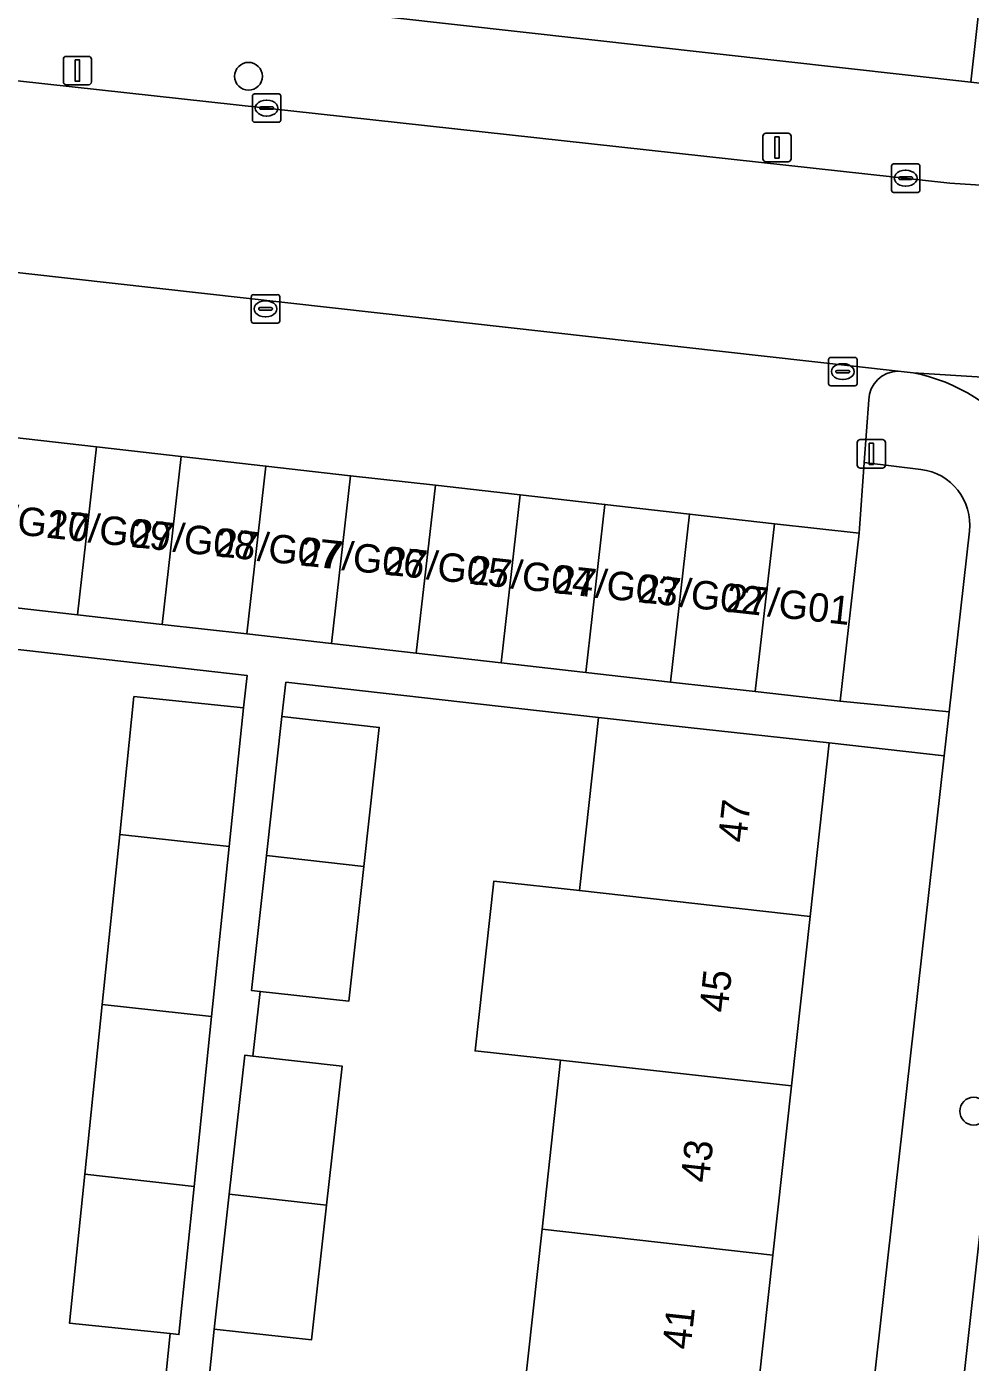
# Model space of a CAD drawing. Extents: x 162026 to 163502, y 387295 to 388169.
# Drawn here: x 162715.67 to 162748.9, y 387892.58 to 387939.61 of the extents above; entities that cross this region are included whole.
import ezdxf

# ---------------------------------------------------------------- set-up
doc = ezdxf.new("R2010")
doc.units = 0
for name, color, linetype in [('IMGEO_Boom', 7, 'Continuous'), ('IMGEO_Erf', 7, 'Continuous'), ('IMGEO_Groenvoorziening', 7, 'Continuous'), ('IMGEO_Kolk', 7, 'Continuous'), ('IMGEO_Lichtmast', 7, 'Continuous'), ('IMGEO_Pand', 7, 'Continuous'), ('IMGEO_Pand_nummerreeks', 7, 'Continuous'), ('IMGEO_Parkeervlak_open', 7, 'Continuous'), ('IMGEO_Rijbaan_lokaal_open', 7, 'Continuous'), ('IMGEO_Voetpad_open', 7, 'Continuous')]:
    doc.layers.add(name, color=color, linetype=linetype)

msp = doc.modelspace()

# ---------------------------------------------------------------- linework, layer by layer
at = {"layer": 'IMGEO_Boom'}
for centre in [(162723.479, 387937.867), (162749.018, 387901.424)]:
    msp.add_circle(centre, 0.489, dxfattribs=at)
at = {"layer": 'IMGEO_Erf'}
msp.add_lwpolyline([(162731.407, 387944.587), (162725.436, 387945.242), (162719.465, 387945.898), (162713.494, 387946.553), (162707.524, 387947.209), (162701.552, 387947.864), (162695.581, 387948.52), (162689.61, 387949.175), (162683.638, 387949.831), (162677.515, 387950.503), (162677.321, 387948.686), (162677.003, 387945.703), (162701.295, 387942.986), (162748.917, 387937.66), (162749.47, 387942.604), (162743.35, 387943.276), (162737.379, 387943.931)], close=True, dxfattribs=at)
for points in [[(162720.517, 387891.636), (162720.719, 387893.59), (162717.176, 387893.955), (162717.715, 387899.2), (162718.331, 387905.184), (162718.946, 387911.169), (162719.445, 387916.022), (162723.299, 387915.626), (162723.428, 387916.767), (162712.243, 387918.034), (162711.532, 387911.986), (162711.487, 387911.606), (162714.66, 387911.256), (162714.042, 387905.658), (162710.83, 387906.013), (162710.161, 387900.321), (162710.13, 387900.041), (162709.478, 387894.064), (162708.825, 387888.086)], [(162733.164, 387891.303), (162733.819, 387897.266), (162734.473, 387903.215), (162731.458, 387903.546), (162732.114, 387909.523), (162735.131, 387909.192), (162735.801, 387915.283), (162724.796, 387916.53), (162724.659, 387915.318), (162728.087, 387914.935), (162727.54, 387910.041), (162727.01, 387905.295), (162723.892, 387905.643), (162723.637, 387903.36), (162726.775, 387903.009), (162726.228, 387898.114), (162725.698, 387893.369), (162722.27, 387893.752), (162722.036, 387891.466)], [(162739.757, 387840.719), (162747.982, 387913.94), (162743.928, 387914.395), (162743.256, 387908.283), (162742.601, 387902.321), (162741.946, 387896.358), (162741.291, 387890.394)]]:
    msp.add_lwpolyline(points, dxfattribs=at)
at = {"layer": 'IMGEO_Groenvoorziening'}
msp.add_lwpolyline([(162747.155, 387924.023), (162745.163, 387924.266), (162744.984, 387921.773), (162744.314, 387915.859), (162748.156, 387915.491), (162748.87, 387921.85)], dxfattribs=at)
msp.add_arc((162746.918, 387922.073), 1.965, 353.4967, 83.0665, dxfattribs=at)
at = {"layer": 'IMGEO_Kolk'}
for p, q in [((162723.616, 387936.321), (162723.616, 387937.173)), ((162723.691, 387937.247), (162724.543, 387937.247)), ((162724.104, 387937.027), (162724.129, 387937.027)), ((162724.617, 387937.173), (162724.617, 387936.321)), ((162723.875, 387936.741), (162723.875, 387936.753)), ((162724.313, 387936.704), (162723.915, 387936.704)), ((162723.918, 387936.79), (162724.316, 387936.79)), ((162724.359, 387936.753), (162724.359, 387936.741)), ((162724.543, 387936.247), (162723.691, 387936.247)), ((162724.127, 387936.467), (162724.102, 387936.467)), ((162746.124, 387933.852), (162746.124, 387934.704)), ((162746.199, 387934.778), (162747.051, 387934.778)), ((162747.125, 387934.704), (162747.125, 387933.852)), ((162746.383, 387934.272), (162746.383, 387934.284)), ((162746.821, 387934.235), (162746.423, 387934.235)), ((162746.426, 387934.321), (162746.824, 387934.321)), ((162746.612, 387934.558), (162746.637, 387934.558)), ((162746.867, 387934.284), (162746.867, 387934.272)), ((162747.051, 387933.778), (162746.199, 387933.778)), ((162746.635, 387933.998), (162746.61, 387933.998)), ((162723.579, 387929.25), (162723.579, 387930.102)), ((162723.654, 387930.176), (162724.506, 387930.176)), ((162724.067, 387929.956), (162724.092, 387929.956)), ((162724.58, 387930.102), (162724.58, 387929.25)), ((162723.838, 387929.67), (162723.838, 387929.682)), ((162724.276, 387929.633), (162723.878, 387929.633)), ((162723.881, 387929.719), (162724.279, 387929.719)), ((162724.322, 387929.682), (162724.322, 387929.67)), ((162724.506, 387929.176), (162723.654, 387929.176)), ((162724.09, 387929.396), (162724.065, 387929.396)), ((162743.909, 387927.04), (162743.909, 387927.892)), ((162743.984, 387927.966), (162744.836, 387927.966)), ((162744.397, 387927.746), (162744.422, 387927.746)), ((162744.91, 387927.892), (162744.91, 387927.04)), ((162744.168, 387927.46), (162744.168, 387927.472)), ((162744.606, 387927.423), (162744.208, 387927.423)), ((162744.211, 387927.509), (162744.609, 387927.509)), ((162744.42, 387927.186), (162744.395, 387927.186)), ((162744.652, 387927.472), (162744.652, 387927.46)), ((162744.836, 387926.966), (162743.984, 387926.966))]:
    msp.add_line(p, q, dxfattribs=at)
for points in [[(162723.616, 387936.321), (162723.616, 387937.173)], [(162723.691, 387937.247), (162724.543, 387937.247)], [(162724.617, 387937.173), (162724.617, 387936.321)], [(162724.543, 387936.247), (162723.691, 387936.247)], [(162746.124, 387933.852), (162746.124, 387934.704)], [(162746.199, 387934.778), (162747.051, 387934.778)], [(162747.125, 387934.704), (162747.125, 387933.852)], [(162747.051, 387933.778), (162746.199, 387933.778)], [(162723.579, 387929.25), (162723.579, 387930.102)], [(162723.654, 387930.176), (162724.506, 387930.176)], [(162724.58, 387930.102), (162724.58, 387929.25)], [(162724.506, 387929.176), (162723.654, 387929.176)], [(162743.909, 387927.04), (162743.909, 387927.892)], [(162743.984, 387927.966), (162744.836, 387927.966)], [(162744.91, 387927.892), (162744.91, 387927.04)], [(162744.836, 387926.966), (162743.984, 387926.966)]]:
    msp.add_lwpolyline(points, dxfattribs=at)
for centre, radius, start, end in [((162723.693, 387937.171), 0.0765, 91.552, 178.448), ((162723.693, 387937.171), 0.0765, 91.552, 178.448), ((162724.541, 387937.171), 0.0765, 1.552, 88.448), ((162724.541, 387937.171), 0.0765, 1.552, 88.448), ((162723.915, 387936.75), 0.0403, 85.8775, 175.7526), ((162723.912, 387936.74), 0.0366, 178.938, 274.7102), ((162724.316, 387936.747), 0.043, 264.8664, 352.4533), ((162724.32, 387936.752), 0.0386, 1.7309, 96.639), ((162723.693, 387936.323), 0.0765, 181.552, 268.448), ((162723.693, 387936.323), 0.0765, 181.552, 268.448), ((162724.541, 387936.323), 0.0765, 271.552, 358.448), ((162724.541, 387936.323), 0.0765, 271.552, 358.448), ((162746.201, 387934.702), 0.0765, 91.552, 178.448), ((162746.201, 387934.702), 0.0765, 91.552, 178.448), ((162747.049, 387934.702), 0.0765, 1.552, 88.448), ((162747.049, 387934.702), 0.0765, 1.552, 88.448), ((162746.423, 387934.281), 0.0403, 85.8775, 175.7526), ((162746.42, 387934.271), 0.0366, 178.938, 274.7102), ((162746.824, 387934.278), 0.043, 264.8664, 352.4533), ((162746.828, 387934.283), 0.0386, 1.7309, 96.639), ((162746.201, 387933.854), 0.0765, 181.552, 268.448), ((162746.201, 387933.854), 0.0765, 181.552, 268.448), ((162747.049, 387933.854), 0.0765, 271.552, 358.448), ((162747.049, 387933.854), 0.0765, 271.552, 358.448), ((162723.656, 387930.1), 0.0765, 91.552, 178.448), ((162723.656, 387930.1), 0.0765, 91.552, 178.448), ((162724.504, 387930.1), 0.0765, 1.552, 88.448), ((162724.504, 387930.1), 0.0765, 1.552, 88.448), ((162723.878, 387929.679), 0.0403, 85.8775, 175.7526), ((162723.875, 387929.669), 0.0366, 178.938, 274.7102), ((162724.279, 387929.676), 0.043, 264.8664, 352.4533), ((162724.283, 387929.681), 0.0386, 1.7309, 96.639), ((162723.656, 387929.252), 0.0765, 181.552, 268.448), ((162723.656, 387929.252), 0.0765, 181.552, 268.448), ((162724.504, 387929.252), 0.0765, 271.552, 358.448), ((162724.504, 387929.252), 0.0765, 271.552, 358.448), ((162743.986, 387927.89), 0.0765, 91.552, 178.448), ((162743.986, 387927.89), 0.0765, 91.552, 178.448), ((162744.834, 387927.89), 0.0765, 1.552, 88.448), ((162744.834, 387927.89), 0.0765, 1.552, 88.448), ((162744.208, 387927.469), 0.0403, 85.8775, 175.7526), ((162744.205, 387927.459), 0.0366, 178.938, 274.7102), ((162744.609, 387927.466), 0.043, 264.8664, 352.4533), ((162744.613, 387927.471), 0.0386, 1.7309, 96.639), ((162743.986, 387927.042), 0.0765, 181.552, 268.448), ((162743.986, 387927.042), 0.0765, 181.552, 268.448), ((162744.834, 387927.042), 0.0765, 271.552, 358.448), ((162744.834, 387927.042), 0.0765, 271.552, 358.448)]:
    msp.add_arc(centre, radius, start, end, dxfattribs=at)
for centre, major_axis, ratio, start_param, end_param in [((162724.103, 387936.747), (-0.387, 0.002), 0.722429, 4.712389, 7.853982), ((162724.128, 387936.747), (-0.39, 0.002), 0.717154, 1.570796, 4.712389), ((162746.611, 387934.278), (-0.387, 0.002), 0.722429, 4.712389, 7.853982), ((162746.636, 387934.278), (-0.39, 0.002), 0.717154, 1.570796, 4.712389), ((162724.066, 387929.676), (-0.387, 0.002), 0.722429, 4.712389, 7.853982), ((162724.091, 387929.676), (-0.39, 0.002), 0.717154, 1.570796, 4.712389), ((162744.396, 387927.466), (-0.387, 0.002), 0.722429, 4.712389, 7.853982), ((162744.421, 387927.466), (-0.39, 0.002), 0.717154, 1.570796, 4.712389)]:
    msp.add_ellipse(centre, major_axis=major_axis, ratio=ratio, start_param=start_param, end_param=end_param, dxfattribs=at)
at = {"layer": 'IMGEO_Lichtmast'}
for p, q in [((162716.958, 387937.668), (162716.958, 387938.468)), ((162716.958, 387938.468), (162716.958, 387937.668)), ((162717.058, 387938.568), (162717.848, 387938.568)), ((162717.848, 387938.568), (162717.058, 387938.568)), ((162717.948, 387938.468), (162717.948, 387937.668)), ((162717.948, 387937.668), (162717.948, 387938.468)), ((162717.848, 387937.568), (162717.058, 387937.568)), ((162717.058, 387937.568), (162717.848, 387937.568)), ((162741.597, 387934.959), (162741.597, 387935.759)), ((162741.597, 387935.759), (162741.597, 387934.959)), ((162741.697, 387935.859), (162742.487, 387935.859)), ((162742.487, 387935.859), (162741.697, 387935.859)), ((162742.587, 387935.759), (162742.587, 387934.959)), ((162742.587, 387934.959), (162742.587, 387935.759)), ((162742.487, 387934.859), (162741.697, 387934.859)), ((162741.697, 387934.859), (162742.487, 387934.859)), ((162744.92, 387924.171), (162744.92, 387924.971)), ((162744.92, 387924.971), (162744.92, 387924.171)), ((162745.02, 387925.071), (162745.81, 387925.071)), ((162745.81, 387925.071), (162745.02, 387925.071)), ((162745.91, 387924.971), (162745.91, 387924.171)), ((162745.91, 387924.171), (162745.91, 387924.971)), ((162745.81, 387924.071), (162745.02, 387924.071)), ((162745.02, 387924.071), (162745.81, 387924.071))]:
    msp.add_line(p, q, dxfattribs=at)
for points in [[(162717.378, 387938.443), (162717.528, 387938.443), (162717.528, 387937.693), (162717.378, 387937.693), (162717.378, 387938.443)], [(162742.017, 387935.734), (162742.167, 387935.734), (162742.167, 387934.984), (162742.017, 387934.984), (162742.017, 387935.734)], [(162745.34, 387924.946), (162745.49, 387924.946), (162745.49, 387924.196), (162745.34, 387924.196), (162745.34, 387924.946)]]:
    msp.add_lwpolyline(points, dxfattribs=at)
for centre, start, end in [((162717.058, 387938.468), 90, 180), ((162717.058, 387938.468), 90, 180), ((162717.848, 387938.468), 0, 90), ((162717.848, 387938.468), 360, 90), ((162717.058, 387937.668), 180, 270), ((162717.058, 387937.668), 180, 270), ((162717.848, 387937.668), 270, 0), ((162717.848, 387937.668), 270, 0), ((162741.697, 387935.759), 90, 180), ((162741.697, 387935.759), 90, 180), ((162742.487, 387935.759), 0, 90), ((162742.487, 387935.759), 360, 90), ((162741.697, 387934.959), 180, 270), ((162741.697, 387934.959), 180, 270), ((162742.487, 387934.959), 270, 0), ((162742.487, 387934.959), 270, 0), ((162745.02, 387924.971), 90, 180), ((162745.02, 387924.971), 90, 180), ((162745.81, 387924.971), 0, 90), ((162745.81, 387924.971), 360, 90), ((162745.02, 387924.171), 180, 270), ((162745.02, 387924.171), 180, 270), ((162745.81, 387924.171), 270, 0), ((162745.81, 387924.171), 270, 0)]:
    msp.add_arc(centre, 0.1, start, end, dxfattribs=at)
at = {"layer": 'IMGEO_Pand'}
for points in [[(162715.136, 387925.156), (162714.466, 387919.242), (162717.451, 387918.903), (162718.121, 387924.817)], [(162718.121, 387924.817), (162717.451, 387918.903), (162720.436, 387918.565), (162721.106, 387924.479)], [(162721.106, 387924.479), (162720.436, 387918.565), (162723.421, 387918.227), (162724.091, 387924.141)], [(162724.091, 387924.141), (162723.421, 387918.227), (162726.405, 387917.889), (162727.076, 387923.802)], [(162727.076, 387923.802), (162726.405, 387917.889), (162729.39, 387917.55), (162730.06, 387923.464)], [(162730.06, 387923.464), (162729.39, 387917.55), (162732.375, 387917.212), (162733.045, 387923.126)], [(162733.045, 387923.126), (162732.375, 387917.212), (162735.36, 387916.874), (162736.03, 387922.788)], [(162736.03, 387922.788), (162735.36, 387916.874), (162738.344, 387916.536), (162739.014, 387922.45)], [(162739.014, 387922.45), (162738.344, 387916.536), (162741.329, 387916.197), (162741.999, 387922.111)], [(162741.999, 387922.111), (162741.329, 387916.197), (162744.314, 387915.859), (162744.984, 387921.773)], [(162722.797, 387910.743), (162723.299, 387915.626), (162719.445, 387916.022), (162718.946, 387911.169)], [(162728.087, 387914.935), (162724.659, 387915.318), (162724.112, 387910.425), (162727.54, 387910.041)], [(162743.256, 387908.283), (162743.928, 387914.395), (162738.958, 387914.938), (162735.801, 387915.283), (162735.131, 387909.192)], [(162722.182, 387904.759), (162722.797, 387910.743), (162718.946, 387911.169), (162718.331, 387905.184)], [(162727.54, 387910.041), (162724.112, 387910.425), (162723.582, 387905.678), (162723.892, 387905.643), (162727.01, 387905.295)], [(162743.256, 387908.283), (162735.131, 387909.192), (162732.114, 387909.523), (162731.458, 387903.546), (162734.473, 387903.215), (162742.601, 387902.321)], [(162721.566, 387898.774), (162722.182, 387904.759), (162718.331, 387905.184), (162717.715, 387899.2)], [(162726.775, 387903.009), (162723.637, 387903.36), (162723.347, 387903.392), (162722.8, 387898.497), (162726.228, 387898.114)], [(162742.601, 387902.321), (162734.473, 387903.215), (162733.819, 387897.266), (162741.946, 387896.358)], [(162721.566, 387898.774), (162717.715, 387899.2), (162717.176, 387893.955), (162720.719, 387893.59), (162721.03, 387893.558)], [(162722.27, 387893.752), (162725.698, 387893.369), (162726.228, 387898.114), (162722.8, 387898.497)], [(162741.291, 387890.394), (162741.946, 387896.358), (162733.819, 387897.266), (162733.164, 387891.303)]]:
    msp.add_lwpolyline(points, close=True, dxfattribs=at)
at = {"layer": 'IMGEO_Parkeervlak_open'}
for points in [[(162746.359, 387927.486), (162704.929, 387932.124)], [(162705.725, 387930.889), (162705.361, 387928.764), (162704.602, 387924.632), (162708.971, 387924.101), (162709.167, 387925.832), (162712.152, 387925.494), (162715.136, 387925.156), (162718.121, 387924.817), (162721.106, 387924.479), (162724.091, 387924.141), (162727.076, 387923.802), (162730.06, 387923.464), (162733.045, 387923.126), (162736.03, 387922.788), (162739.014, 387922.45), (162741.999, 387922.111), (162744.984, 387921.773), (162745.163, 387924.266), (162745.322, 387926.471)]]:
    msp.add_lwpolyline(points, dxfattribs=at)
msp.add_arc((162746.374, 387926.434), 1.052, 90.8033, 177.9682, dxfattribs=at)
at = {"layer": 'IMGEO_Rijbaan_lokaal_open'}
for points in [[(162779.258, 387932.931), (162757.807, 387933.481), (162748.181, 387934.106), (162703.67, 387938.989), (162702.555, 387939.115), (162701.434, 387939.142), (162701.002, 387939.113), (162700.315, 387939.068), (162699.207, 387938.894), (162698.728, 387938.787), (162697.65, 387938.473), (162696.605, 387938.063), (162695.6, 387937.562), (162694.645, 387936.973), (162693.745, 387936.301), (162692.91, 387935.552), (162692.244, 387934.846), (162691.611, 387934.059), (162691.555, 387933.983), (162691.5, 387933.907)], [(162703.184, 387932.302), (162704.929, 387932.124), (162746.359, 387927.486), (162746.89, 387927.426), (162764.381, 387926.333), (162764.914, 387926.343), (162779.06, 387925.943), (162779.258, 387932.931)], [(162758.834, 387921.041), (162758.88, 387921.375), (162758.992, 387921.895), (162759.15, 387922.404), (162759.352, 387922.897), (162759.598, 387923.369), (162759.885, 387923.818), (162760.211, 387924.24), (162760.573, 387924.63), (162760.968, 387924.987), (162761.394, 387925.307), (162761.847, 387925.587), (162762.323, 387925.826), (162762.819, 387926.022), (162763.33, 387926.172), (162763.852, 387926.276), (162764.381, 387926.333), (162746.89, 387927.426)], [(162751.932, 387920.726), (162749.637, 387900.7), (162743.084, 387841.809)]]:
    msp.add_lwpolyline(points, dxfattribs=at)
msp.add_arc((162745.685, 387921.272), 6.271, 355.0052, 78.9204, dxfattribs=at)
at = {"layer": 'IMGEO_Voetpad_open'}
msp.add_lwpolyline([(162752.817, 387937.224), (162751.55, 387937.366), (162748.917, 387937.66), (162701.295, 387942.986), (162702.555, 387939.115), (162703.67, 387938.989), (162748.181, 387934.106), (162757.807, 387933.481), (162779.258, 387932.931), (162782.007, 387932.861), (162801.986, 387932.348), (162805.944, 387932.247), (162819.724, 387931.849), (162826.542, 387931.671), (162826.579, 387932.752), (162827.471, 387935.166), (162823.01, 387935.45), (162801.65, 387935.99), (162799.982, 387936.032)], close=True, dxfattribs=at)
for points in [[(162746.89, 387927.426), (162746.359, 387927.486)], [(162745.322, 387926.471), (162745.163, 387924.266), (162747.155, 387924.023)], [(162748.87, 387921.85), (162748.156, 387915.491), (162747.982, 387913.94), (162739.757, 387840.719), (162737.388, 387839.39), (162733.466, 387839.829), (162716.54, 387841.722), (162716.2, 387838.751), (162736.682, 387836.619)], [(162743.084, 387841.809), (162749.637, 387900.7), (162751.932, 387920.726)], [(162722.036, 387891.466), (162722.27, 387893.752), (162722.8, 387898.497), (162723.347, 387903.392), (162723.637, 387903.36), (162723.892, 387905.643), (162723.582, 387905.678), (162724.112, 387910.425), (162724.659, 387915.318), (162724.796, 387916.53), (162735.801, 387915.283), (162738.958, 387914.938), (162743.928, 387914.395), (162747.982, 387913.94), (162748.156, 387915.491), (162744.314, 387915.859), (162741.329, 387916.197), (162738.344, 387916.536), (162735.36, 387916.874), (162732.375, 387917.212), (162729.39, 387917.55), (162726.405, 387917.889), (162723.421, 387918.227), (162720.436, 387918.565), (162717.451, 387918.903), (162714.466, 387919.242)], [(162712.243, 387918.034), (162723.428, 387916.767), (162723.299, 387915.626), (162722.797, 387910.743), (162722.182, 387904.759), (162721.566, 387898.774), (162721.03, 387893.558), (162720.719, 387893.59), (162720.517, 387891.636)]]:
    msp.add_lwpolyline(points, dxfattribs=at)
for centre, radius, start, end in [((162746.374, 387926.434), 1.052, 90.8033, 177.9682), ((162745.685, 387921.272), 6.271, 355.0052, 78.9204), ((162746.918, 387922.073), 1.965, 353.4967, 83.0665)]:
    msp.add_arc(centre, radius, start, end, dxfattribs=at)

# ---------------------------------------------------------------- texts
at = {"layer": 'IMGEO_Pand_nummerreeks'}
for s, rotation, p in [('27/G10', 353.7844, (162713.451, 387921.936)), ('27/G09', 353.7844, (162716.33, 387921.623)), ('27/G08', 353.7844, (162719.314, 387921.298)), ('27/G07', 353.7844, (162722.287, 387920.974)), ('27/G06', 353.7844, (162725.264, 387920.65)), ('27/G05', 353.7844, (162728.241, 387920.325)), ('27/G04', 353.7844, (162731.218, 387920.001)), ('27/G03', 353.7844, (162734.195, 387919.677)), ('27/G02', 353.7844, (162737.166, 387919.353)), ('27/G01', 353.7844, (162740.259, 387919.017)), ('47', 83.73, (162741.004, 387910.855)), ('45', 83.7321, (162740.346, 387904.867)), ('43', 83.7321, (162739.689, 387898.879)), ('41', 83.73, (162739.043, 387893.003))]:
    msp.add_text(s, height=1, rotation=rotation, dxfattribs=at).set_placement(p)

doc.saveas('drawing.dxf')
